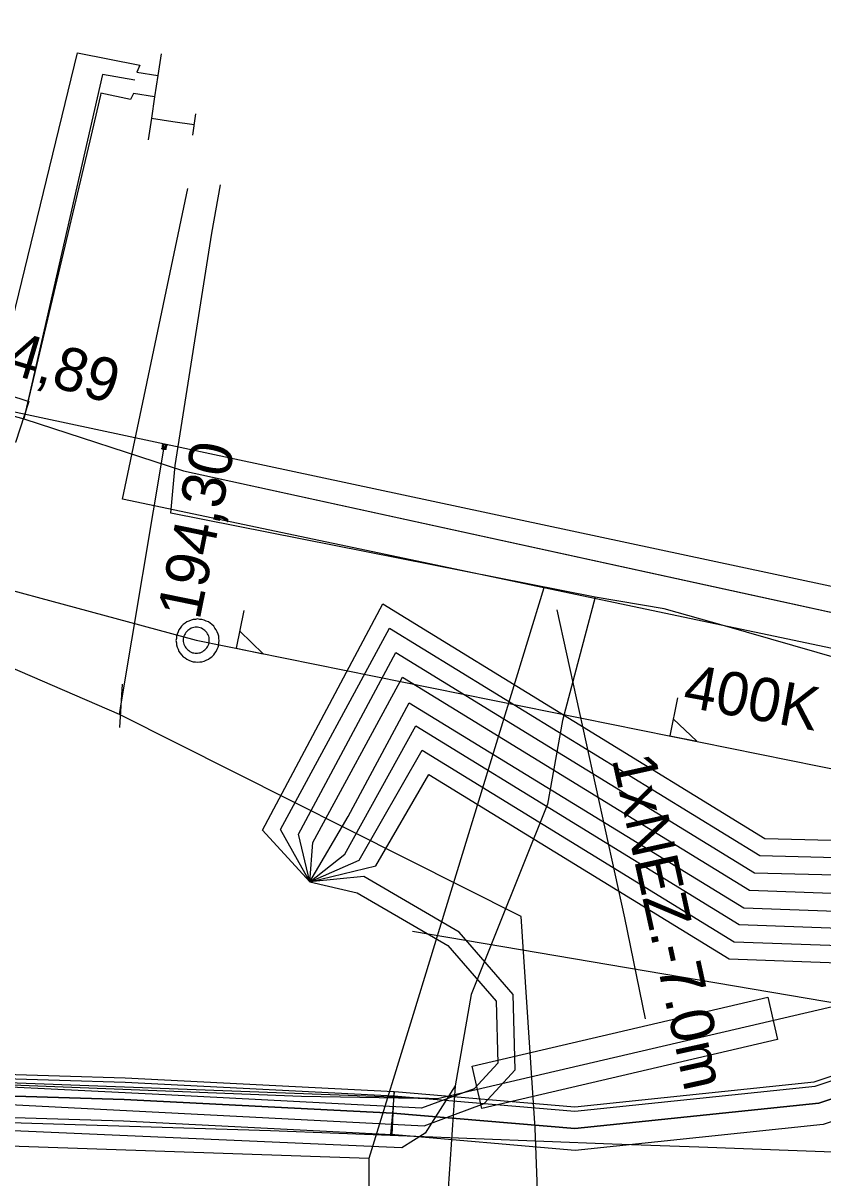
# Model space of a CAD drawing. Extents: x -746464 to -745690, y -1051581 to -1049993.
# Drawn here: x -746172.06 to -746153.62, y -1051025.94 to -1050999.32 of the extents above; entities that cross this region are included whole.
import ezdxf

# ---------------------------------------------------------------- set-up
doc = ezdxf.new("R2010")
doc.units = 0
for name, color, linetype in [('04_CETIN_sdelovaci_podzem', 7, 'Continuous'), ('37_TVNET_sdelovaci_televizni kabely', 7, 'Continuous'), ('45_Eltodo_napajeci_kabel_NN', 7, 'Continuous'), ('45_Eltodo_sdelovaci_kabel_ovladaci', 7, 'Continuous'), ('45_Eltodo_vedeni_NN_zemni', 7, 'Continuous'), ('51_PVaK_kanal_jednotna_overena poloha_rad', 7, 'Continuous'), ('51_PVaK_kanal_objekty', 7, 'Continuous'), ('51_PVaK_kanal_popisy', 7, 'Continuous'), ('51_PVaK_vodovod_chranicky_objekty', 7, 'Continuous'), ('51_PVaK_vodovod_overena poloha_pripojka', 7, 'Continuous'), ('51_PVaK_vodovod_overena poloha_rad', 7, 'Continuous'), ('55_PREdi_chranicky', 7, 'Continuous'), ('55_PREdi_NN', 7, 'Continuous'), ('55_PREdi_NN_pripojovaci_misto', 7, 'Continuous'), ('55_PREdi_stavby_popisy', 7, 'Continuous'), ('55_PREdi_VN', 7, 'Continuous'), ('55_PREdi_ZRUSENE_elektro', 7, 'Continuous')]:
    doc.layers.add(name, color=color, linetype=linetype)

msp = doc.modelspace()

# ---------------------------------------------------------------- linework, layer by layer
at = {"layer": '04_CETIN_sdelovaci_podzem'}
for points in [[(-746158.87, -1051012.56), (-746168.66, -1051010.62), (-746168.56, -1051009.52), (-746167.71, -1051004.17), (-746167.51, -1051003.05)], [(-746158.87, -1051012.56), (-746159.63, -1051015.4), (-746159.97, -1051017.33), (-746161.73, -1051021.72), (-746162.1, -1051023.82)], [(-746155.89, -1051013.22), (-746157.28, -1051012.83), (-746158.87, -1051012.56)], [(-746153.25, -1051013.98), (-746155.89, -1051013.22)], [(-746159.97, -1051017.33), (-746161.73, -1051021.72)], [(-746163.33, -1051025.25), (-746192.68, -1051023.97), (-746196.48, -1051023.67), (-746197.73, -1051024.09), (-746198.76, -1051023.83), (-746199.26, -1051023.84), (-746202.86, -1051024.63)], [(-746166.36, -1051024.86), (-746188.12, -1051024.19), (-746198.76, -1051023.83)], [(-746162.1, -1051023.82), (-746162.79, -1051024.91), (-746163.33, -1051025.25), (-746192.68, -1051023.97)], [(-746162.1, -1051023.82), (-746162.63, -1051031.6)], [(-746162.1, -1051023.82), (-746162.63, -1051031.6)], [(-746158.48, -1051025.17), (-746166.36, -1051024.86)], [(-746152.98, -1051025.37), (-746156.48, -1051025.24), (-746158.48, -1051025.17)]]:
    msp.add_lwpolyline(points, dxfattribs=at)
at = {"layer": '37_TVNET_sdelovaci_televizni kabely'}
for points in [[(-746150.343, -1051014.385), (-746169.771, -1051010.302), (-746168.266, -1051003.14)], [(-746160.057, -1051012.344), (-746163.072, -1051022.175), (-746164.092, -1051025.501), (-746193.888, -1051024.474), (-746193.651, -1051017.601)], [(-746164.092, -1051025.501), (-746164.092, -1051032.378), (-746094.407, -1051035.026)]]:
    msp.add_lwpolyline(points, dxfattribs=at)
at = {"layer": '45_Eltodo_napajeci_kabel_NN'}
msp.add_lwpolyline([(-746165.45, -1051019.12), (-746165.712, -1051018.023), (-746163.467, -1051013.836), (-746155.197, -1051018.912), (-746150.32, -1051019.043), (-746148.604, -1051010.158), (-746143.982, -1050988.385), (-746139.729, -1050968.164), (-746137.496, -1050944.441), (-746135.374, -1050923.74), (-746132.775, -1050899.638), (-746130.229, -1050876.488), (-746127.576, -1050852.278), (-746125.136, -1050831.143), (-746122.376, -1050803.534), (-746119.744, -1050781.489), (-746120.222, -1050780.456), (-746117.893, -1050761.331)], dxfattribs=at)
at = {"layer": '45_Eltodo_sdelovaci_kabel_ovladaci'}
for points in [[(-746165.45, -1051019.12), (-746164.645, -1051018.484), (-746163.012, -1051015.524), (-746155.55, -1051020.103), (-746128.916, -1051021.082), (-746094.892, -1051022.957), (-746062.41, -1051024.051), (-746028.782, -1051025.923), (-745993.864, -1051027.813), (-745962.878, -1051029.504), (-745938.694, -1051029.59), (-745937.853, -1051017.666)], [(-746165.45, -1051019.12), (-746164.312, -1051018.623), (-746162.86, -1051016.086), (-746155.668, -1051020.501), (-746128.943, -1051021.481), (-746094.909, -1051023.356), (-746062.428, -1051024.45), (-746028.804, -1051026.323), (-745993.885, -1051028.213), (-745962.902, -1051029.904), (-745931.905, -1051029.989), (-745932.65, -1051042.244), (-745896.705, -1051050.601), (-745888.091, -1051054.568), (-745887.715, -1051053.926), (-745888.006, -1051054.643), (-745887.529, -1051054.877), (-745867.231, -1051055.559), (-745868.29, -1051094.52)]]:
    msp.add_lwpolyline(points, dxfattribs=at)
at = {"layer": '45_Eltodo_vedeni_NN_zemni'}
for points in [[(-746165.45, -1051019.12), (-746166.13, -1051017.916), (-746163.619, -1051013.274), (-746155.079, -1051018.515), (-746150.662, -1051018.628), (-746148.996, -1051010.078), (-746144.374, -1050988.303), (-746140.177, -1050968.365), (-746140.521, -1050968.044)], [(-746180.92, -1051005.6), (-746180.32, -1051004.946), (-746178.898, -1051005.52), (-746178.261, -1051007.505), (-746177.489, -1051007.173), (-746150.364, -1051012.954), (-746149.778, -1051009.919), (-746149.388, -1051009.999)], [(-746165.45, -1051019.12), (-746166.545, -1051017.931), (-746163.77, -1051012.712), (-746154.961, -1051018.118), (-746150.977, -1051018.222), (-746149.388, -1051009.999)], [(-746165.45, -1051019.12), (-746165.385, -1051018.211), (-746163.315, -1051014.399), (-746155.315, -1051019.309), (-746128.86, -1051020.284), (-746094.856, -1051022.157), (-746062.375, -1051023.251), (-746028.738, -1051025.124), (-745993.82, -1051027.014), (-745962.83, -1051028.706), (-745954.147, -1051028.453), (-745931.268, -1051028.32), (-745933.203, -1051055.903)], [(-746165.45, -1051019.12), (-746164.568, -1051017.613), (-746163.161, -1051014.992), (-746155.446, -1051019.718), (-746128.935, -1051020.682), (-746094.904, -1051022.556), (-746062.441, -1051023.642), (-746028.749, -1051025.516), (-745993.88, -1051027.407), (-745962.99, -1051029.049), (-745953.059, -1051029.043), (-745952.784, -1051028.189)], [(-746165.45, -1051019.12), (-746163.933, -1051018.754), (-746162.708, -1051016.649), (-746155.786, -1051020.898), (-746128.971, -1051021.88)], [(-746165.45, -1051019.12), (-746164.36, -1051019.37), (-746162.27, -1051020.59), (-746161.16, -1051021.87), (-746161.12, -1051023.3), (-746161.66, -1051023.89), (-746162.88, -1051024.34), (-746168.78, -1051024.03), (-746174.99, -1051023.72), (-746175.81, -1051024.1), (-746176.37, -1051023.889), (-746176.32, -1051023.37)], [(-746174.911, -1051024.124), (-746162.819, -1051024.744), (-746161.431, -1051024.232), (-746160.716, -1051023.451), (-746160.764, -1051021.716), (-746162.011, -1051020.278), (-746164.211, -1051018.994), (-746165.45, -1051019.12)]]:
    msp.add_lwpolyline(points, dxfattribs=at)
at = {"layer": '51_PVaK_kanal_jednotna_overena poloha_rad'}
msp.add_line((-746168.07, -1051013.55), (-746145, -1051018.21), dxfattribs=at)
msp.add_lwpolyline([(-746194.4, -1051006.45), (-746175.698, -1051011.493), (-746168.07, -1051013.55)], dxfattribs=at)
at = {"layer": '51_PVaK_kanal_objekty'}
for points in [[(-746167.54, -1051013.56), (-746167.55, -1051013.51), (-746167.55, -1051013.46), (-746167.57, -1051013.41), (-746167.59, -1051013.36), (-746167.61, -1051013.31), (-746167.64, -1051013.27), (-746167.67, -1051013.23), (-746167.71, -1051013.19), (-746167.75, -1051013.16), (-746167.79, -1051013.13), (-746167.84, -1051013.11), (-746167.89, -1051013.09), (-746167.94, -1051013.07), (-746167.99, -1051013.07), (-746168.04, -1051013.06), (-746168.09, -1051013.07), (-746168.14, -1051013.07), (-746168.19, -1051013.09), (-746168.24, -1051013.11), (-746168.29, -1051013.13), (-746168.33, -1051013.16), (-746168.37, -1051013.19), (-746168.41, -1051013.23), (-746168.44, -1051013.27), (-746168.47, -1051013.31), (-746168.49, -1051013.36), (-746168.51, -1051013.41), (-746168.53, -1051013.46), (-746168.53, -1051013.51), (-746168.54, -1051013.56), (-746168.53, -1051013.61), (-746168.53, -1051013.66), (-746168.51, -1051013.71), (-746168.49, -1051013.76), (-746168.47, -1051013.81), (-746168.44, -1051013.85), (-746168.41, -1051013.89), (-746168.37, -1051013.93), (-746168.33, -1051013.96), (-746168.29, -1051013.99), (-746168.24, -1051014.01), (-746168.19, -1051014.03), (-746168.14, -1051014.05), (-746168.09, -1051014.05), (-746168.04, -1051014.06), (-746167.99, -1051014.05), (-746167.94, -1051014.05), (-746167.89, -1051014.03), (-746167.84, -1051014.01), (-746167.79, -1051013.99), (-746167.75, -1051013.96), (-746167.71, -1051013.93), (-746167.67, -1051013.89), (-746167.64, -1051013.85), (-746167.61, -1051013.81), (-746167.59, -1051013.76), (-746167.57, -1051013.71), (-746167.55, -1051013.66), (-746167.55, -1051013.61), (-746167.54, -1051013.56)], [(-746166.972, -1051012.862), (-746167.149, -1051013.736), (-746166.525, -1051013.862), (-746167.069, -1051013.342)], [(-746167.77, -1051013.55), (-746167.77, -1051013.52), (-746167.776, -1051013.49), (-746167.782, -1051013.46), (-746167.794, -1051013.43), (-746167.812, -1051013.4), (-746167.83, -1051013.376), (-746167.848, -1051013.352), (-746167.872, -1051013.328), (-746167.896, -1051013.31), (-746167.92, -1051013.292), (-746167.95, -1051013.274), (-746167.98, -1051013.262), (-746168.01, -1051013.256), (-746168.04, -1051013.25), (-746168.07, -1051013.25), (-746168.1, -1051013.25), (-746168.13, -1051013.256), (-746168.16, -1051013.262), (-746168.19, -1051013.274), (-746168.22, -1051013.292), (-746168.244, -1051013.31), (-746168.268, -1051013.328), (-746168.292, -1051013.352), (-746168.31, -1051013.376), (-746168.328, -1051013.4), (-746168.346, -1051013.43), (-746168.358, -1051013.46), (-746168.364, -1051013.49), (-746168.37, -1051013.52), (-746168.37, -1051013.55), (-746168.37, -1051013.58), (-746168.364, -1051013.61), (-746168.358, -1051013.64), (-746168.346, -1051013.67), (-746168.328, -1051013.7), (-746168.31, -1051013.724), (-746168.292, -1051013.748), (-746168.268, -1051013.772), (-746168.244, -1051013.79), (-746168.22, -1051013.808), (-746168.19, -1051013.826), (-746168.16, -1051013.838), (-746168.13, -1051013.844), (-746168.1, -1051013.85), (-746168.07, -1051013.85), (-746168.04, -1051013.85), (-746168.01, -1051013.844), (-746167.98, -1051013.838), (-746167.95, -1051013.826), (-746167.92, -1051013.808), (-746167.896, -1051013.79), (-746167.872, -1051013.772), (-746167.848, -1051013.748), (-746167.83, -1051013.724), (-746167.812, -1051013.7), (-746167.794, -1051013.67), (-746167.782, -1051013.64), (-746167.776, -1051013.61), (-746167.77, -1051013.58), (-746167.77, -1051013.55)], [(-746156.975, -1051014.881), (-746157.152, -1051015.755), (-746156.528, -1051015.881), (-746157.072, -1051015.361)]]:
    msp.add_lwpolyline(points, dxfattribs=at)
at = {"layer": '51_PVaK_vodovod_chranicky_objekty'}
for p, q in [((-746168.868, -1051009.139), (-746168.753, -1051009.057)), ((-746168.852, -1051009.041), (-746168.855, -1051009.06)), ((-746168.769, -1051009.156), (-746168.852, -1051009.041)), ((-746168.852, -1051009.041), (-746168.832, -1051009.044)), ((-746168.753, -1051009.057), (-746168.773, -1051009.054)), ((-746168.753, -1051009.057), (-746168.756, -1051009.077)), ((-746168.868, -1051009.139), (-746168.865, -1051009.12)), ((-746168.868, -1051009.139), (-746168.848, -1051009.143)), ((-746168.769, -1051009.156), (-746168.789, -1051009.153)), ((-746168.769, -1051009.156), (-746168.766, -1051009.136)), ((-746169.831, -1051015.56), (-746169.774, -1051014.56))]:
    msp.add_line(p, q, dxfattribs=at)
msp.add_lwpolyline([(-746168.802, -1051009.049), (-746168.807, -1051009.048), (-746168.812, -1051009.048), (-746168.817, -1051009.048), (-746168.823, -1051009.05), (-746168.828, -1051009.052), (-746168.833, -1051009.054), (-746168.837, -1051009.056), (-746168.842, -1051009.06), (-746168.845, -1051009.063), (-746168.849, -1051009.066), (-746168.853, -1051009.071), (-746168.855, -1051009.076), (-746168.857, -1051009.08), (-746168.859, -1051009.085), (-746168.86, -1051009.09), (-746168.861, -1051009.095), (-746168.86, -1051009.1), (-746168.86, -1051009.105), (-746168.859, -1051009.11), (-746168.857, -1051009.116), (-746168.855, -1051009.12), (-746168.852, -1051009.125), (-746168.849, -1051009.129), (-746168.846, -1051009.133), (-746168.842, -1051009.137), (-746168.838, -1051009.14), (-746168.833, -1051009.143), (-746168.828, -1051009.145), (-746168.824, -1051009.147), (-746168.819, -1051009.148), (-746168.814, -1051009.148), (-746168.809, -1051009.148), (-746168.804, -1051009.148), (-746168.798, -1051009.147), (-746168.793, -1051009.145), (-746168.789, -1051009.142), (-746168.784, -1051009.14), (-746168.779, -1051009.137), (-746168.776, -1051009.133), (-746168.772, -1051009.13), (-746168.768, -1051009.126), (-746168.766, -1051009.121), (-746168.764, -1051009.116), (-746168.762, -1051009.111), (-746168.761, -1051009.106), (-746168.76, -1051009.102), (-746168.761, -1051009.096), (-746168.761, -1051009.091), (-746168.762, -1051009.086), (-746168.764, -1051009.081), (-746168.766, -1051009.076), (-746168.769, -1051009.072), (-746168.772, -1051009.067), (-746168.775, -1051009.064), (-746168.779, -1051009.06), (-746168.783, -1051009.056), (-746168.788, -1051009.053), (-746168.793, -1051009.052), (-746168.797, -1051009.05), (-746168.802, -1051009.049)], dxfattribs=at)
at = {"layer": '51_PVaK_vodovod_overena poloha_pripojka'}
for p, q in [((-746169.8, -1051015.02), (-746168.81, -1051009.1)), ((-746169.84, -1051015.26), (-746169.8, -1051015.02))]:
    msp.add_line(p, q, dxfattribs=at)
at = {"layer": '51_PVaK_vodovod_overena poloha_rad'}
msp.add_lwpolyline([(-746160.094, -1051029.108), (-746160.26, -1051024.8), (-746160.58, -1051019.92), (-746169.84, -1051015.26), (-746179.81, -1051010.95), (-746195.12, -1051006.99), (-746198.21, -1051006.37), (-746202.2, -1051005.55)], dxfattribs=at)
at = {"layer": '55_PREdi_chranicky'}
for points in [[(-746171.929, -1051008.044), (-746172.238, -1051008.994), (-746176.042, -1051007.756), (-746175.733, -1051006.806), (-746171.929, -1051008.044)], [(-746149.07, -1051020.35), (-746148.72, -1051020.707), (-746152.414, -1051024.319), (-746153.615, -1051024.712), (-746159.335, -1051025.312), (-746163.583, -1051024.948), (-746163.54, -1051024.45), (-746163.497, -1051023.952), (-746159.345, -1051024.308), (-746153.825, -1051023.728), (-746152.946, -1051023.441), (-746149.42, -1051019.993), (-746149.07, -1051020.35)], [(-746161.486, -1051024.345), (-746161.711, -1051023.371), (-746154.894, -1051021.78), (-746154.669, -1051022.754), (-746161.486, -1051024.345)], [(-746163.54, -1051024.45), (-746163.565, -1051024.949), (-746169.75, -1051024.64), (-746175.808, -1051024.45), (-746180.901, -1051024.24), (-746180.88, -1051023.74), (-746180.859, -1051023.24), (-746175.772, -1051023.45), (-746169.71, -1051023.64), (-746163.515, -1051023.951), (-746163.54, -1051024.45)]]:
    msp.add_lwpolyline(points, close=True, dxfattribs=at)
at = {"layer": '55_PREdi_NN'}
for points in [[(-746197.591, -1051010.05), (-746198.026, -1051009.88), (-746197.938, -1051008.68), (-746196.985, -1051008.81), (-746195.938, -1051002.693), (-746193.429, -1051002.928), (-746180.05, -1051005.843), (-746172.813, -1051008.214), (-746170.806, -1051000.008), (-746169.372, -1051000.295), (-746169.445, -1051000.455), (-746168.956, -1051000.53)], [(-746168.881, -1051000.035), (-746168.956, -1051000.53), (-746169.031, -1051001.024), (-746169.107, -1051001.518), (-746169.182, -1051002.012)], [(-746169.484, -1051000.637), (-746170.237, -1051000.511), (-746172.044, -1051008.448)], [(-746169.031, -1051001.024), (-746169.521, -1051000.949), (-746169.587, -1051001.083), (-746170.268, -1051000.94), (-746170.278, -1051000.984), (-746170.528, -1051002.041), (-746172.044, -1051008.448), (-746168.363, -1051009.645), (-746151.475, -1051013.335), (-746153.167, -1051021.946), (-746162.506, -1051024.125), (-746199.01, -1051022.765), (-746205.314, -1051022.155)], [(-746169.107, -1051001.518), (-746168.613, -1051001.593)], [(-746195.938, -1051002.693), (-746193.429, -1051002.928), (-746180.05, -1051005.843), (-746175.215, -1051007.569), (-746172.044, -1051008.448)], [(-746172.044, -1051008.448), (-746168.363, -1051009.645), (-746155.056, -1051012.553), (-746151.475, -1051013.335)], [(-746153.167, -1051021.946), (-746163.089, -1051020.265)], [(-746153.167, -1051021.946), (-746162.506, -1051024.125), (-746165.647, -1051024.066), (-746199.01, -1051022.765), (-746205.43, -1051022.37)]]:
    msp.add_lwpolyline(points, dxfattribs=at)
at = {"layer": '55_PREdi_NN_pripojovaci_misto'}
for p, q in [((-746168.613, -1051001.593), (-746168.118, -1051001.663)), ((-746168.153, -1051001.91), (-746168.083, -1051001.415))]:
    msp.add_line(p, q, dxfattribs=at)
at = {"layer": '55_PREdi_stavby_popisy'}
msp.add_lwpolyline([(-746159.761, -1051012.848), (-746158.197, -1051019.95), (-746157.719, -1051022.278)], dxfattribs=at)
at = {"layer": '55_PREdi_VN'}
for points in [[(-746208.46, -1051022.04), (-746205.94, -1051022.25), (-746198.41, -1051022.97), (-746197.28, -1051023.07), (-746195.88, -1051023.13), (-746190.7, -1051023.21), (-746180.88, -1051023.74), (-746175.79, -1051023.95), (-746169.73, -1051024.14), (-746163.54, -1051024.45), (-746159.34, -1051024.81), (-746153.72, -1051024.22), (-746152.68, -1051023.88), (-746149.07, -1051020.35), (-746147.72, -1051018.58), (-746146.77, -1051016.22), (-746146.02, -1051012.21), (-746145.17, -1051003.15), (-746143.99, -1050992.87), (-746143.6, -1050989.78), (-746142.76, -1050982.05), (-746141.66, -1050970.61)], [(-746152.68, -1051023.88), (-746153.72, -1051024.22), (-746159.34, -1051024.81), (-746163.54, -1051024.45), (-746169.73, -1051024.14), (-746175.79, -1051023.95), (-746180.88, -1051023.74), (-746190.7, -1051023.21), (-746195.88, -1051023.13), (-746197.28, -1051023.07), (-746198.41, -1051022.97), (-746205.94, -1051022.25), (-746207.002, -1051022.161), (-746208.46, -1051022.04), (-746210.35, -1051021.65)]]:
    msp.add_lwpolyline(points, dxfattribs=at)
at = {"layer": '55_PREdi_ZRUSENE_elektro'}
msp.add_lwpolyline([(-746206.943, -1051021.765), (-746205.904, -1051021.852), (-746198.373, -1051022.572), (-746197.254, -1051022.671), (-746195.868, -1051022.73), (-746190.686, -1051022.81), (-746180.861, -1051023.34), (-746175.775, -1051023.55), (-746169.714, -1051023.74), (-746163.513, -1051024.051), (-746159.344, -1051024.408), (-746153.804, -1051023.827), (-746152.893, -1051023.529), (-746152.429, -1051022.774), (-746148.76, -1051006.601), (-746147.348, -1050999.862), (-746144.706, -1050987.257), (-746143.766, -1050981.69), (-746142.688, -1050977.425), (-746142.056, -1050970.553)], dxfattribs=at)

# ---------------------------------------------------------------- texts
at = {"layer": '51_PVaK_kanal_popisy'}
for s, rotation, p in [('194,89', 343.3365, (-746173.943, -1051006.939)), ('194,30', 78.4988, (-746167.996, -1051013.107)), ('400K', 349.5799, (-746156.881, -1051015.074))]:
    msp.add_text(s, height=1, rotation=rotation, dxfattribs=at).set_placement(p)
at = {"layer": '55_PREdi_stavby_popisy'}
msp.add_text('1xNEZ.-7.0m', height=1, rotation=282.4245, dxfattribs=at).set_placement((-746158.491, -1051016.291))

doc.saveas('drawing.dxf')
